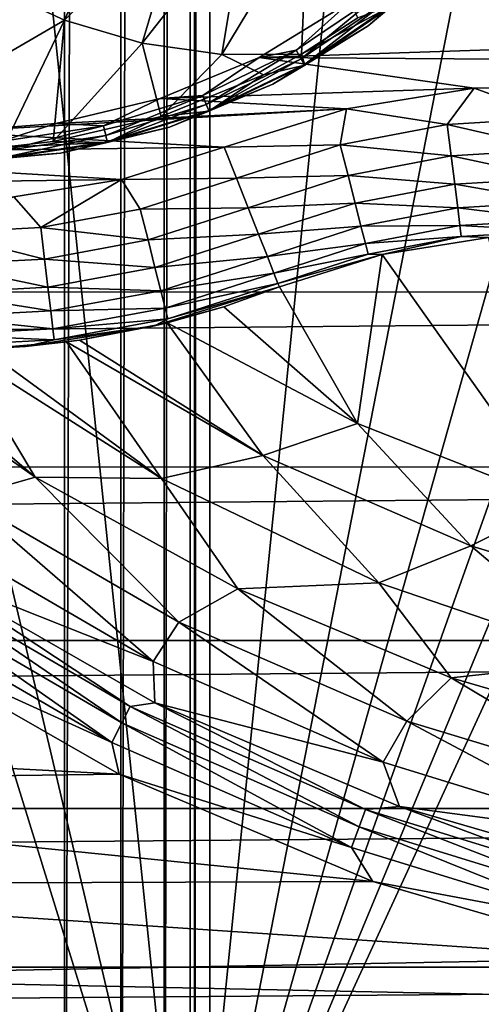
# Model space of a CAD drawing. Header units: metres. Extents: x -205 to 205, y -104 to 104.
# Tile 1027 of 1056: x 36.46 to 39.53, y -59.32 to -52.76. Entities that reach past the tile are written whole.
import ezdxf

# ---------------------------------------------------------------- set-up
doc = ezdxf.new("R2010")
doc.units = ezdxf.units.M
doc.layers.add('solid_01_2-CONSUMER_EHM_BOX_SW0001', color=7, linetype='CONTINUOUS')

msp = doc.modelspace()

# ---------------------------------------------------------------- linework, layer by layer
at = {"layer": 'solid_01_2-CONSUMER_EHM_BOX_SW0001'}
for points in [[(37.725636, -66.17981), (37.7257, 66.262611), (93.554939, 67.880234)], [(37.725636, -66.737389), (93.554939, 67.880234), (93.353928, 67.360405)], [(37.725636, -66.737389), (37.725636, -66.17981), (93.554939, 67.880234)], [(37.725636, -66.737389), (93.353928, 67.360405), (93.252739, 66.82016)], [(37.423435, -67.797455), (93.252739, 66.82016), (93.252739, 66.262589)], [(37.423435, -67.797455), (37.624447, -67.277626), (93.252739, 66.82016)], [(37.624447, -67.277626), (37.725636, -66.737389), (93.252739, 66.82016)], [(93.25267, -66.17984), (37.423435, -67.797455), (93.252739, 66.262589)], [(37.624451, -65.639565), (37.624512, 65.722374), (37.7257, 66.262611)], [(37.725636, -66.17981), (37.624451, -65.639565), (37.7257, 66.262611)], [(37.423439, -65.119743), (37.4235, 65.202545), (37.624512, 65.722374)], [(37.624451, -65.639565), (37.423439, -65.119743), (37.624512, 65.722374)], [(37.133389, -64.652367), (37.13345, 64.735168), (37.4235, 65.202545)], [(37.423439, -65.119743), (37.133389, -64.652367), (37.4235, 65.202545)], [(36.758873, -64.240562), (36.758934, 64.323364), (37.13345, 64.735168)], [(37.133389, -64.652367), (36.758873, -64.240562), (37.13345, 64.735168)], [(36.318722, -63.909256), (36.318783, 63.992058), (36.758934, 64.323364)], [(36.758873, -64.240562), (36.318722, -63.909256), (36.758934, 64.323364)], [(39.780289, -42.463593, 75), (39.041775, -42.73806, 75), (63.596031, -54.576706, 75)], [(39.041775, -42.73806, 75), (38.274673, -42.903759, 75), (63.596031, -54.576706, 75)], [(38.274673, -42.903759, 75), (-63.60397, -54.56757, 75), (63.596031, -54.576706, 75)], [(38.274673, -42.903759, 75), (37.499931, -42.958599, 75), (-63.60397, -54.56757, 75)], [(37.499931, -42.958599, 75), (-37.500069, -42.958565, 75), (-63.60397, -54.56757, 75)], [(37.595528, -61.574837, 72), (43.786026, -46.668743, 72), (44.826401, -45.865761, 72)], [(54.595528, -61.576061, 72), (37.595528, -61.574837, 72), (44.826401, -45.865761, 72)], [(37.595528, -61.574837, 72), (42.657833, -47.341644, 72), (43.786026, -46.668743, 72)], [(36.095982, -55.224731, 66.416206), (36.096569, -47.07473, 63.099998), (37.595528, -61.574837, 69)], [(37.595528, -61.574837, 69), (36.096569, -47.07473, 63.099998), (37.596569, -47.074837, 63.099998)], [(37.595528, -61.574837, 69), (37.596569, -47.074837, 63.099998), (37.595528, -61.574837, 72)], [(37.596462, -48.574837, 69.5), (37.595528, -61.574837, 72), (37.596569, -47.074837, 63.099998)], [(37.595528, -61.574837, 72), (41.456921, -47.875465, 72), (42.657833, -47.341644, 72)], [(37.595528, -61.574837, 72), (40.200916, -48.262257, 72), (41.456921, -47.875465, 72)], [(37.595528, -61.574837, 72), (38.908333, -48.496426, 72), (40.200916, -48.262257, 72)], [(37.595528, -61.574837, 72), (37.596462, -48.574837, 72), (38.908333, -48.496426, 72)], [(37.596462, -48.574837, 69.5), (37.596462, -48.574837, 72), (37.595528, -61.574837, 72)], [(36.759777, -52.764748, 17.757044), (37.159161, -51.853065, 18.128479), (36.268665, -52.538586, 17.911619)], [(36.759777, -52.764748, 17.757044), (37.555401, -51.977768, 18.003763), (37.159161, -51.853065, 18.128479)], [(37.27607, -52.917286, 17.594542), (37.555401, -51.977768, 18.003763), (36.759777, -52.764748, 17.757044)], [(37.27607, -52.917286, 17.594542), (37.964375, -52.043175, 17.87504), (37.555401, -51.977768, 18.003763)], [(37.807552, -52.993259, 17.427259), (37.964375, -52.043175, 17.87504), (37.27607, -52.917286, 17.594542)], [(37.807552, -52.993259, 17.427259), (38.378059, -52.048, 17.744835), (37.964375, -52.043175, 17.87504)], [(37.807552, -52.993259, 17.427259), (38.337067, -52.991604, 17.260666), (38.378059, -52.048, 17.744835)], [(38.378059, -52.048, 17.744835), (38.337067, -52.991604, 17.260666), (38.713131, -52.747765, 17.260666)], [(38.781147, -52.801426, 17.098219), (39.347923, -52.317352, 17.098219), (38.944576, -52.664574, 17.160311)], [(39.347923, -52.317352, 13.7), (39.347923, -52.317352, 17.098219), (38.781147, -52.801426, 17.098219)], [(38.781147, -52.801426, 13.7), (39.347923, -52.317352, 13.7), (38.781147, -52.801426, 17.098219)], [(38.941246, -52.660397, 13.623464), (39.347923, -52.317352, 13.7), (38.781147, -52.801426, 13.7)], [(36.759777, -52.764748, 17.757044), (36.268665, -52.538586, 17.911619), (35.758606, -53.346909, 17.447828)], [(38.873669, -52.575657, 13.515164), (38.302357, -52.965172, 13.515164), (38.663818, -52.639458, 13.5)], [(38.334843, -53.021442, 13.558523), (38.302357, -52.965172, 13.515164), (38.873669, -52.575657, 13.515164)], [(38.334843, -53.021442, 13.558523), (38.873669, -52.575657, 13.515164), (38.914181, -52.626457, 13.558523)], [(38.663818, -52.639458, 13.5), (38.055054, -53.012558, 13.5), (45.737762, -52.75769, 13.5)], [(38.302357, -52.965172, 13.515164), (38.055054, -53.012558, 13.5), (38.663818, -52.639458, 13.5)], [(38.334843, -53.021442, 13.558523), (38.914181, -52.626457, 13.558523), (38.356548, -53.059036, 13.623464)], [(38.914181, -52.626457, 13.558523), (38.941246, -52.660397, 13.623464), (38.356548, -53.059036, 13.623464)], [(38.944576, -52.664574, 17.160311), (38.713131, -52.747765, 17.260666), (38.337067, -52.991604, 17.260666)], [(38.359219, -53.06366, 17.160311), (38.944576, -52.664574, 17.160311), (38.337067, -52.991604, 17.260666)], [(38.356548, -53.059036, 13.623464), (38.941246, -52.660397, 13.623464), (38.781147, -52.801426, 13.7)], [(38.781147, -52.801426, 17.098219), (38.944576, -52.664574, 17.160311), (38.359219, -53.06366, 17.160311)], [(36.759777, -52.764748, 17.757044), (35.758606, -53.346909, 17.447828), (36.352333, -53.611111, 17.260666)], [(36.759777, -52.764748, 17.757044), (36.352333, -53.611111, 17.260666), (36.68454, -53.573166, 17.260666)], [(37.27607, -52.917286, 17.594542), (36.759777, -52.764748, 17.757044), (36.68454, -53.573166, 17.260666)], [(38.055054, -53.012558, 13.5), (46.499226, -53.071823, 13.5), (45.737762, -52.75769, 13.5)], [(38.145622, -53.190876, 17.098219), (38.781147, -52.801426, 17.098219), (38.359219, -53.06366, 17.160311)], [(38.781147, -52.801426, 13.7), (38.781147, -52.801426, 17.098219), (38.145622, -53.190876, 17.098219)], [(38.145622, -53.190876, 13.7), (38.781147, -52.801426, 13.7), (38.145622, -53.190876, 17.098219)], [(38.356548, -53.059036, 13.623464), (38.781147, -52.801426, 13.7), (38.145622, -53.190876, 13.7)], [(37.27607, -52.917286, 17.594542), (36.68454, -53.573166, 17.260666), (37.401585, -53.406387, 17.260666)], [(37.807552, -52.993259, 17.427259), (37.27607, -52.917286, 17.594542), (37.401585, -53.406387, 17.260666)], [(38.302357, -52.965172, 13.515164), (37.679371, -53.265186, 13.515164), (38.055054, -53.012558, 13.5)], [(37.70311, -53.325668, 13.558523), (37.679371, -53.265186, 13.515164), (38.302357, -52.965172, 13.515164)], [(37.70311, -53.325668, 13.558523), (38.302357, -52.965172, 13.515164), (38.334843, -53.021442, 13.558523)], [(38.055054, -53.012558, 13.5), (37.39542, -53.285831, 13.5), (39.486092, -53.216305, 13.5)], [(37.679371, -53.265186, 13.515164), (37.39542, -53.285831, 13.5), (38.055054, -53.012558, 13.5)], [(37.807552, -52.993259, 17.427259), (37.401585, -53.406387, 17.260666), (38.083435, -53.128944, 17.260666)], [(37.70311, -53.325668, 13.558523), (38.334843, -53.021442, 13.558523), (37.718967, -53.366077, 13.623464)], [(38.334843, -53.021442, 13.558523), (38.356548, -53.059036, 13.623464), (37.718967, -53.366077, 13.623464)], [(37.807552, -52.993259, 17.427259), (38.083435, -53.128944, 17.260666), (38.337067, -52.991604, 17.260666)], [(38.055054, -53.012558, 13.5), (39.486092, -53.216305, 13.5), (46.499226, -53.071823, 13.5)], [(38.359219, -53.06366, 17.160311), (38.337067, -52.991604, 17.260666), (38.083435, -53.128944, 17.260666)], [(37.718967, -53.366077, 13.623464), (38.356548, -53.059036, 13.623464), (38.145622, -53.190876, 13.7)], [(38.145622, -53.190876, 17.098219), (38.359219, -53.06366, 17.160311), (37.720921, -53.371048, 17.160311)], [(37.720921, -53.371048, 17.160311), (38.359219, -53.06366, 17.160311), (38.083435, -53.128944, 17.260666)], [(39.486092, -53.216305, 13.5), (40.351715, -53.201225, 13.5), (46.499226, -53.071823, 13.5)], [(37.720921, -53.371048, 17.160311), (38.083435, -53.128944, 17.260666), (37.401585, -53.406387, 17.260666)], [(37.39542, -53.285831, 13.5), (38.636383, -53.354675, 13.5), (39.486092, -53.216305, 13.5)], [(37.457001, -53.476112, 17.098219), (38.145622, -53.190876, 17.098219), (37.720921, -53.371048, 17.160311)], [(38.145622, -53.190876, 13.7), (38.145622, -53.190876, 17.098219), (37.457001, -53.476112, 17.098219)], [(37.457001, -53.476112, 13.7), (38.145622, -53.190876, 13.7), (37.457001, -53.476112, 17.098219)], [(37.718967, -53.366077, 13.623464), (38.145622, -53.190876, 13.7), (37.457001, -53.476112, 13.7)], [(39.307537, -53.458954, 13.47499), (39.486092, -53.216305, 13.5), (38.636383, -53.354675, 13.5)], [(39.307537, -53.458954, 13.47499), (40.031704, -53.414337, 13.475021), (39.486092, -53.216305, 13.5)], [(40.031704, -53.414337, 13.475021), (40.351715, -53.201225, 13.5), (39.486092, -53.216305, 13.5)], [(37.39542, -53.285831, 13.5), (36.701153, -53.452545, 13.5), (38.636383, -53.354675, 13.5)], [(37.018631, -53.468998, 13.515164), (36.701153, -53.452545, 13.5), (37.39542, -53.285831, 13.5)], [(37.679371, -53.265186, 13.515164), (37.018631, -53.468998, 13.515164), (37.39542, -53.285831, 13.5)], [(37.033089, -53.532341, 13.558523), (37.018631, -53.468998, 13.515164), (37.679371, -53.265186, 13.515164)], [(37.033089, -53.532341, 13.558523), (37.679371, -53.265186, 13.515164), (37.70311, -53.325668, 13.558523)], [(35.989357, -53.508598, 13.5), (37.82262, -53.61031, 13.5), (38.636383, -53.354675, 13.5)], [(36.701153, -53.452545, 13.5), (35.989357, -53.508598, 13.5), (38.636383, -53.354675, 13.5)], [(37.033089, -53.532341, 13.558523), (37.70311, -53.325668, 13.558523), (37.042747, -53.574665, 13.623464)], [(37.70311, -53.325668, 13.558523), (37.718967, -53.366077, 13.623464), (37.042747, -53.574665, 13.623464)], [(37.042747, -53.574665, 13.623464), (37.718967, -53.366077, 13.623464), (37.457001, -53.476112, 13.7)], [(37.457001, -53.476112, 17.098219), (37.720921, -53.371048, 17.160311), (37.043938, -53.579872, 17.160311)], [(37.043938, -53.579872, 17.160311), (37.720921, -53.371048, 17.160311), (37.401585, -53.406387, 17.260666)], [(38.594685, -53.593975, 13.474959), (38.636383, -53.354675, 13.5), (37.82262, -53.61031, 13.5)], [(38.594685, -53.593975, 13.474959), (39.307537, -53.458954, 13.47499), (38.636383, -53.354675, 13.5)], [(37.043938, -53.579872, 17.160311), (37.401585, -53.406387, 17.260666), (36.68454, -53.573166, 17.260666)], [(40.031391, -53.625935, 13.401054), (40.031704, -53.414337, 13.475021), (39.307537, -53.458954, 13.47499)], [(35.989357, -53.508598, 13.5), (34.272198, -53.654556, 13.5), (37.82262, -53.61031, 13.5)], [(36.334892, -53.572052, 13.515164), (35.989357, -53.508598, 13.5), (36.701153, -53.452545, 13.5)], [(37.018631, -53.468998, 13.515164), (36.334892, -53.572052, 13.515164), (36.701153, -53.452545, 13.5)], [(36.339748, -53.636845, 13.558523), (36.334892, -53.572052, 13.515164), (37.018631, -53.468998, 13.515164)], [(36.339748, -53.636845, 13.558523), (37.018631, -53.468998, 13.515164), (37.033089, -53.532341, 13.558523)], [(36.732235, -53.650116, 17.098219), (37.457001, -53.476112, 17.098219), (37.043938, -53.579872, 17.160311)], [(37.457001, -53.476112, 13.7), (37.457001, -53.476112, 17.098219), (36.732235, -53.650116, 17.098219)], [(36.732235, -53.650116, 13.7), (37.457001, -53.476112, 13.7), (36.732235, -53.650116, 17.098219)], [(37.042747, -53.574665, 13.623464), (37.457001, -53.476112, 13.7), (36.732235, -53.650116, 13.7)], [(39.33374, -53.668911, 13.400993), (39.307537, -53.458954, 13.47499), (38.594685, -53.593975, 13.474959)], [(39.33374, -53.668911, 13.400993), (40.031391, -53.625935, 13.401054), (39.307537, -53.458954, 13.47499)], [(36.339748, -53.636845, 13.558523), (37.033089, -53.532341, 13.558523), (36.342991, -53.680134, 13.623464)], [(37.033089, -53.532341, 13.558523), (37.042747, -53.574665, 13.623464), (36.342991, -53.680134, 13.623464)], [(37.043938, -53.579872, 17.160311), (36.68454, -53.573166, 17.260666), (36.352333, -53.611111, 17.260666)], [(34.272198, -53.654556, 13.5), (37.138, -53.824825, 13.5), (37.82262, -53.61031, 13.5)], [(36.342991, -53.680134, 13.623464), (37.042747, -53.574665, 13.623464), (36.732235, -53.650116, 13.7)], [(36.732235, -53.650116, 17.098219), (37.043938, -53.579872, 17.160311), (36.343391, -53.685459, 17.160311)], [(36.343391, -53.685459, 17.160311), (37.043938, -53.579872, 17.160311), (36.352333, -53.611111, 17.260666)], [(37.904392, -53.817261, 13.474928), (37.82262, -53.61031, 13.5), (37.138, -53.824825, 13.5)], [(37.904392, -53.817261, 13.474928), (38.594685, -53.593975, 13.474959), (37.82262, -53.61031, 13.5)], [(38.646996, -53.798981, 13.400932), (38.594685, -53.593975, 13.474959), (37.904392, -53.817261, 13.474928)], [(38.646996, -53.798981, 13.400932), (39.33374, -53.668911, 13.400993), (38.594685, -53.593975, 13.474959)], [(40.031109, -53.815739, 13.281814), (40.031391, -53.625935, 13.401054), (39.33374, -53.668911, 13.400993)], [(34.272198, -53.654556, 13.5), (34.971481, -53.853935, 13.5), (37.138, -53.824825, 13.5)], [(35.989174, -53.708599, 17.098219), (36.732235, -53.650116, 17.098219), (36.343391, -53.685459, 17.160311)], [(36.732235, -53.650116, 13.7), (36.732235, -53.650116, 17.098219), (35.989174, -53.708599, 17.098219)], [(35.989174, -53.708599, 13.7), (36.732235, -53.650116, 13.7), (35.989174, -53.708599, 17.098219)], [(36.342991, -53.680134, 13.623464), (36.732235, -53.650116, 13.7), (35.989174, -53.708599, 13.7)], [(39.357246, -53.857239, 13.281727), (39.33374, -53.668911, 13.400993), (38.646996, -53.798981, 13.400932)], [(39.357246, -53.857239, 13.281727), (40.031109, -53.815739, 13.281814), (39.33374, -53.668911, 13.400993)], [(34.971481, -53.853935, 13.5), (36.421165, -53.939899, 13.5), (37.138, -53.824825, 13.5)], [(36.60146, -54.1451, 13.474928), (37.138, -53.824825, 13.5), (36.421165, -53.939899, 13.5)], [(37.263512, -54.023254, 13.474928), (37.138, -53.824825, 13.5), (36.60146, -54.1451, 13.474928)], [(37.263512, -54.023254, 13.474928), (37.904392, -53.817261, 13.474928), (37.138, -53.824825, 13.5)], [(37.263512, -54.023254, 13.474928), (37.981979, -54.014088, 13.400871), (37.904392, -53.817261, 13.474928)], [(38.646996, -53.798981, 13.400932), (37.904392, -53.817261, 13.474928), (37.981979, -54.014088, 13.400871)], [(38.693913, -53.982861, 13.281639), (38.646996, -53.798981, 13.400932), (37.981979, -54.014088, 13.400871)], [(38.693913, -53.982861, 13.281639), (39.357246, -53.857239, 13.281727), (38.646996, -53.798981, 13.400932)], [(40.030872, -53.974216, 13.123292), (40.031109, -53.815739, 13.281814), (39.357246, -53.857239, 13.281727)], [(39.376873, -54.014473, 13.123182), (39.357246, -53.857239, 13.281727), (38.693913, -53.982861, 13.281639)], [(39.376873, -54.014473, 13.123182), (40.030872, -53.974216, 13.123292), (39.357246, -53.857239, 13.281727)], [(36.60146, -54.1451, 13.474928), (36.421165, -53.939899, 13.5), (35.929234, -54.180775, 13.474928)], [(37.263512, -54.023254, 13.474928), (36.60146, -54.1451, 13.474928), (37.315136, -54.228424, 13.400871)], [(37.263512, -54.023254, 13.474928), (37.315136, -54.228424, 13.400871), (37.981979, -54.014088, 13.400871)], [(37.315136, -54.228424, 13.400871), (38.051567, -54.19062, 13.281551), (37.981979, -54.014088, 13.400871)], [(38.693913, -53.982861, 13.281639), (37.981979, -54.014088, 13.400871), (38.051567, -54.19062, 13.281551)], [(38.733086, -54.136375, 13.123073), (38.693913, -53.982861, 13.281639), (38.051567, -54.19062, 13.281551)], [(38.733086, -54.136375, 13.123073), (39.376873, -54.014473, 13.123182), (38.693913, -53.982861, 13.281639)], [(39.391632, -54.132717, 12.933328), (39.376873, -54.014473, 13.123182), (38.733086, -54.136375, 13.123073)], [(40.030697, -54.093403, 12.933455), (40.030872, -53.974216, 13.123292), (39.376873, -54.014473, 13.123182)], [(39.391632, -54.132717, 12.933328), (40.030697, -54.093403, 12.933455), (39.376873, -54.014473, 13.123182)], [(39.391632, -54.132717, 12.933328), (40.030586, -54.167309, 12.721837), (40.030697, -54.093403, 12.933455)], [(36.60146, -54.1451, 13.474928), (35.929234, -54.180775, 13.474928), (36.626266, -54.355206, 13.400871)], [(36.60146, -54.1451, 13.474928), (36.626266, -54.355206, 13.400871), (37.315136, -54.228424, 13.400871)], [(38.733086, -54.136375, 13.123073), (38.051567, -54.19062, 13.281551), (38.109661, -54.337994, 13.122963)], [(38.762539, -54.251808, 12.933201), (38.733086, -54.136375, 13.123073), (38.109661, -54.337994, 13.122963)], [(38.762539, -54.251808, 12.933201), (39.391632, -54.132717, 12.933328), (38.733086, -54.136375, 13.123073)], [(38.762539, -54.251808, 12.933201), (39.400784, -54.206024, 12.721701), (39.391632, -54.132717, 12.933328)], [(39.391632, -54.132717, 12.933328), (39.400784, -54.206024, 12.721701), (40.030586, -54.167309, 12.721837)], [(35.929234, -54.180775, 13.474928), (35.926807, -54.392326, 13.400871), (36.626266, -54.355206, 13.400871)], [(37.315136, -54.228424, 13.400871), (36.626266, -54.355206, 13.400871), (37.361439, -54.412445, 13.281551)], [(37.315136, -54.228424, 13.400871), (37.361439, -54.412445, 13.281551), (38.051567, -54.19062, 13.281551)], [(37.361439, -54.412445, 13.281551), (38.109661, -54.337994, 13.122963), (38.051567, -54.19062, 13.281551)], [(38.762539, -54.251808, 12.933201), (38.780796, -54.323364, 12.721563), (39.400784, -54.206024, 12.721701)], [(39.400784, -54.206024, 12.721701), (38.780796, -54.323364, 12.721563), (38.874104, -54.326038, 12.5)], [(39.400784, -54.206024, 12.721701), (38.874104, -54.326038, 12.5), (39.582352, -54.211689, 12.5)], [(38.874104, -54.326038, 3.5), (40.042065, -55.974415, 3.5), (39.582352, -54.211689, 3.5)], [(39.582352, -54.211689, 3.5), (39.582352, -54.211689, 12.5), (38.874104, -54.326038, 12.5)], [(38.874104, -54.326038, 3.5), (39.582352, -54.211689, 3.5), (38.874104, -54.326038, 12.5)], [(40.030586, -54.167309, 12.721837), (39.400784, -54.206024, 12.721701), (39.582352, -54.211689, 12.5)], [(38.762539, -54.251808, 12.933201), (38.109661, -54.337994, 13.122963), (38.153339, -54.448803, 12.933075)], [(38.762539, -54.251808, 12.933201), (38.153339, -54.448803, 12.933075), (38.780796, -54.323364, 12.721563)], [(36.626266, -54.355206, 13.400871), (35.926807, -54.392326, 13.400871), (36.648514, -54.543652, 13.281551)], [(36.626266, -54.355206, 13.400871), (36.648514, -54.543652, 13.281551), (37.361439, -54.412445, 13.281551)], [(37.361439, -54.412445, 13.281551), (37.400093, -54.566067, 13.122963), (38.109661, -54.337994, 13.122963)], [(37.400093, -54.566067, 13.122963), (38.153339, -54.448803, 12.933075), (38.109661, -54.337994, 13.122963)], [(38.153339, -54.448803, 12.933075), (38.180412, -54.517479, 12.721427), (38.780796, -54.323364, 12.721563)], [(38.780796, -54.323364, 12.721563), (38.180412, -54.517479, 12.721427), (38.874104, -54.326038, 12.5)], [(38.180412, -54.517479, 12.721427), (38.189514, -54.540573, 12.5), (38.874104, -54.326038, 12.5)], [(38.874104, -54.326038, 3.5), (38.189514, -54.540573, 3.5), (38.708824, -55.451096, 3.5)], [(38.874104, -54.326038, 3.5), (38.189514, -54.540573, 12.5), (38.189514, -54.540573, 3.5)], [(38.874104, -54.326038, 3.5), (38.874104, -54.326038, 12.5), (38.189514, -54.540573, 12.5)], [(38.874104, -54.326038, 3.5), (38.708824, -55.451096, 3.5), (40.042065, -55.974415, 3.5)], [(35.926807, -54.392326, 13.400871), (35.924629, -54.582069, 13.281551), (36.648514, -54.543652, 13.281551)], [(37.361439, -54.412445, 13.281551), (36.648514, -54.543652, 13.281551), (37.400093, -54.566067, 13.122963)], [(37.400093, -54.566067, 13.122963), (37.429157, -54.681572, 12.933075), (38.153339, -54.448803, 12.933075)], [(37.429157, -54.681572, 12.933075), (38.180412, -54.517479, 12.721427), (38.153339, -54.448803, 12.933075)], [(36.648514, -54.543652, 13.281551), (35.924629, -54.582069, 13.281551), (36.667084, -54.70097, 13.122963)], [(36.648514, -54.543652, 13.281551), (36.667084, -54.70097, 13.122963), (37.400093, -54.566067, 13.122963)], [(37.359222, -54.800083, 12.5), (38.189514, -54.540573, 3.5), (38.189514, -54.540573, 12.5)], [(37.819916, -54.67247, 3.5), (38.189514, -54.540573, 3.5), (37.359222, -54.800083, 12.5)], [(37.359222, -54.800083, 12.5), (38.189514, -54.540573, 12.5), (37.44717, -54.753159, 12.721427)], [(37.429157, -54.681572, 12.933075), (37.44717, -54.753159, 12.721427), (38.180412, -54.517479, 12.721427)], [(37.44717, -54.753159, 12.721427), (38.189514, -54.540573, 12.5), (38.180412, -54.517479, 12.721427)], [(37.819916, -54.67247, 3.5), (38.708824, -55.451096, 3.5), (38.189514, -54.540573, 3.5)], [(-63.60397, -54.56757, 75), (-63.528271, -55.733059, 75), (63.596031, -54.576706, 75)], [(-63.528271, -55.733059, 75), (63.520164, -55.74218, 75), (63.596031, -54.576706, 75)], [(35.924629, -54.582069, 13.281551), (35.922813, -54.740467, 13.122963), (36.667084, -54.70097, 13.122963)], [(37.400093, -54.566067, 13.122963), (36.667084, -54.70097, 13.122963), (37.429157, -54.681572, 12.933075)], [(36.667084, -54.70097, 13.122963), (36.681049, -54.819256, 12.933075), (37.429157, -54.681572, 12.933075)], [(37.429157, -54.681572, 12.933075), (36.681049, -54.819256, 12.933075), (37.44717, -54.753159, 12.721427)], [(37.819916, -54.67247, 3.5), (37.359222, -54.800083, 12.5), (37.44252, -54.779915, 3.5)], [(37.819916, -54.67247, 3.5), (37.44252, -54.779915, 3.5), (38.708824, -55.451096, 3.5)], [(35.922813, -54.740467, 13.122963), (35.921444, -54.859566, 12.933075), (36.681049, -54.819256, 12.933075)], [(36.667084, -54.70097, 13.122963), (35.922813, -54.740467, 13.122963), (36.681049, -54.819256, 12.933075)], [(36.681049, -54.819256, 12.933075), (36.689705, -54.892567, 12.721427), (37.44717, -54.753159, 12.721427)], [(37.359222, -54.800083, 12.5), (37.44717, -54.753159, 12.721427), (36.689705, -54.892567, 12.721427)], [(36.681049, -54.819256, 12.933075), (35.921444, -54.859566, 12.933075), (36.689705, -54.892567, 12.721427)], [(36.500134, -54.936802, 12.5), (36.859062, -54.895203, 3.466474), (37.359222, -54.800083, 12.5)], [(36.500134, -54.936802, 12.5), (37.359222, -54.800083, 12.5), (36.689705, -54.892567, 12.721427)], [(37.44252, -54.779915, 3.5), (36.859062, -54.895203, 3.466474), (38.078693, -55.66386, 3.45631)], [(37.359222, -54.800083, 12.5), (36.859062, -54.895203, 3.466474), (37.44252, -54.779915, 3.5)], [(38.708824, -55.451096, 3.5), (37.44252, -54.779915, 3.5), (38.078693, -55.66386, 3.45631)], [(35.921444, -54.859566, 12.933075), (35.920597, -54.93338, 12.721427), (36.689705, -54.892567, 12.721427)], [(36.08865, -55.943653, 2.826262), (36.563931, -55.807259, 3.113388), (35.307575, -54.919758, 3.113578)], [(35.547688, -54.942333, 3.190249), (35.307575, -54.919758, 3.113578), (36.563931, -55.807259, 3.113388)], [(36.052807, -54.95826, 3.326003), (35.547688, -54.942333, 3.190249), (36.563931, -55.807259, 3.113388)], [(35.630302, -54.947857, 12.5), (36.500134, -54.936802, 12.5), (35.920597, -54.93338, 12.721427)], [(35.630302, -54.947857, 12.5), (36.222809, -54.954048, 3.363718), (36.500134, -54.936802, 12.5)], [(36.500134, -54.936802, 12.5), (36.689705, -54.892567, 12.721427), (35.920597, -54.93338, 12.721427)], [(36.773235, -54.907146, 3.456348), (36.222809, -54.954048, 3.363718), (37.405293, -55.81768, 3.325905)], [(36.500134, -54.936802, 12.5), (36.222809, -54.954048, 3.363718), (36.773235, -54.907146, 3.456348)], [(36.500134, -54.936802, 12.5), (36.773235, -54.907146, 3.456348), (36.859062, -54.895203, 3.466474)], [(36.859062, -54.895203, 3.466474), (36.773235, -54.907146, 3.456348), (38.078693, -55.66386, 3.45631)], [(38.078693, -55.66386, 3.45631), (36.773235, -54.907146, 3.456348), (37.405293, -55.81768, 3.325905)], [(36.222809, -54.954048, 3.363718), (36.052807, -54.95826, 3.326003), (37.405293, -55.81768, 3.325905)], [(37.405293, -55.81768, 3.325905), (36.052807, -54.95826, 3.326003), (36.563931, -55.807259, 3.113388)], [(36.095982, -55.224731, 66.416206), (37.595528, -61.574837, 69), (36.095875, -56.724731, 67.02655)], [(38.708824, -55.451096, 3.5), (38.078693, -55.66386, 3.45631), (39.464737, -56.266174, 3.45631)], [(40.042065, -55.974415, 3.5), (38.708824, -55.451096, 3.5), (39.464737, -56.266174, 3.45631)], [(38.078693, -55.66386, 3.45631), (37.405293, -55.81768, 3.325905), (38.852539, -56.512493, 3.325905)], [(39.464737, -56.266174, 3.45631), (38.078693, -55.66386, 3.45631), (38.852539, -56.512493, 3.325905)], [(-63.528271, -55.733059, 75), (-63.299843, -56.888084, 75), (63.520164, -55.74218, 75)], [(-63.299843, -56.888084, 75), (63.291569, -56.897175, 75), (63.520164, -55.74218, 75)], [(36.08865, -55.943653, 2.826262), (37.520161, -56.773106, 2.826262), (36.563931, -55.807259, 3.113388)], [(37.520161, -56.773106, 2.826262), (37.912277, -56.552101, 3.113388), (36.563931, -55.807259, 3.113388)], [(37.405293, -55.81768, 3.325905), (36.563931, -55.807259, 3.113388), (37.912277, -56.552101, 3.113388)], [(38.852539, -56.512493, 3.325905), (37.405293, -55.81768, 3.325905), (37.912277, -56.552101, 3.113388)], [(35.902519, -56.194016, 2.474663), (37.348366, -57.035259, 2.474663), (36.08865, -55.943653, 2.826262)], [(37.348366, -57.035259, 2.474663), (37.520161, -56.773106, 2.826262), (36.08865, -55.943653, 2.826262)], [(40.042065, -55.974415, 3.5), (39.464737, -56.266174, 3.45631), (40.910877, -56.705009, 3.45631)], [(35.902519, -56.194016, 2.474663), (35.82703, -56.431637, 2.071429), (37.348366, -57.035259, 2.474663)], [(39.464737, -56.266174, 3.45631), (38.852539, -56.512493, 3.325905), (40.371742, -57.031452, 3.325905)], [(40.910877, -56.705009, 3.45631), (39.464737, -56.266174, 3.45631), (40.371742, -57.031452, 3.325905)], [(35.82703, -56.431637, 2.071429), (35.717644, -56.473736, 1.911131), (37.196548, -57.334213, 1.911131)], [(37.361305, -57.310326, 2.071429), (35.82703, -56.431637, 2.071429), (37.196548, -57.334213, 1.911131)], [(37.348366, -57.035259, 2.474663), (35.82703, -56.431637, 2.071429), (37.361305, -57.310326, 2.071429)], [(35.717644, -56.473736, 1.911131), (35.64954, -56.576786, 1.771182), (37.140617, -57.444347, 1.771182)], [(37.196548, -57.334213, 1.911131), (35.717644, -56.473736, 1.911131), (37.140617, -57.444347, 1.771182)], [(38.852539, -56.512493, 3.325905), (37.912277, -56.552101, 3.113388), (39.334373, -57.144112, 3.113388)], [(40.371742, -57.031452, 3.325905), (38.852539, -56.512493, 3.325905), (39.334373, -57.144112, 3.113388)], [(35.64954, -56.576786, 1.771182), (35.568279, -56.699738, 1.656628), (37.073887, -57.575752, 1.656628)], [(37.140617, -57.444347, 1.771182), (35.64954, -56.576786, 1.771182), (37.073887, -57.575752, 1.656628)], [(37.520161, -56.773106, 2.826262), (39.037601, -57.432339, 2.826262), (37.912277, -56.552101, 3.113388)], [(39.037601, -57.432339, 2.826262), (39.334373, -57.144112, 3.113388), (37.912277, -56.552101, 3.113388)], [(35.545765, -56.881969, 1.571667), (37.073887, -57.575752, 1.656628), (35.568279, -56.699738, 1.656628)], [(36.095875, -56.724731, 67.02655), (37.595528, -61.574837, 69), (36.095528, -61.57473, 69)], [(37.348366, -57.035259, 2.474663), (38.880604, -57.706394, 2.474663), (37.520161, -56.773106, 2.826262)], [(38.880604, -57.706394, 2.474663), (39.037601, -57.432339, 2.826262), (37.520161, -56.773106, 2.826262)], [(-63.299843, -56.888084, 75), (-62.921368, -58.006367, 75), (63.291569, -56.897175, 75)], [(-62.921368, -58.006367, 75), (62.912937, -58.0154, 75), (63.291569, -56.897175, 75)], [(31.936348, -57.515217, 1.571667), (37.123909, -57.786125, 1.571667), (35.545765, -56.881969, 1.571667)], [(35.545765, -56.881969, 1.571667), (37.123909, -57.786125, 1.571667), (37.073887, -57.575752, 1.656628)], [(37.348366, -57.035259, 2.474663), (37.361305, -57.310326, 2.071429), (38.880604, -57.706394, 2.474663)], [(40.371742, -57.031452, 3.325905), (39.334373, -57.144112, 3.113388), (40.812958, -57.576107, 3.113388)], [(39.037601, -57.432339, 2.826262), (40.620815, -57.91259, 2.826262), (39.334373, -57.144112, 3.113388)], [(40.620815, -57.91259, 2.826262), (40.812958, -57.576107, 3.113388), (39.334373, -57.144112, 3.113388)], [(37.361305, -57.310326, 2.071429), (37.196548, -57.334213, 1.911131), (38.763813, -58.020691, 1.911131)], [(38.988827, -58.001167, 2.071429), (37.361305, -57.310326, 2.071429), (38.763813, -58.020691, 1.911131)], [(38.880604, -57.706394, 2.474663), (37.361305, -57.310326, 2.071429), (38.988827, -58.001167, 2.071429)], [(37.196548, -57.334213, 1.911131), (37.140617, -57.444347, 1.771182), (38.720787, -58.136475, 1.771182)], [(38.763813, -58.020691, 1.911131), (37.196548, -57.334213, 1.911131), (38.720787, -58.136475, 1.771182)], [(38.880604, -57.706394, 2.474663), (40.479294, -58.198685, 2.474663), (39.037601, -57.432339, 2.826262)], [(40.479294, -58.198685, 2.474663), (40.620815, -57.91259, 2.826262), (39.037601, -57.432339, 2.826262)], [(37.140617, -57.444347, 1.771182), (37.073887, -57.575752, 1.656628), (38.669453, -58.274624, 1.656628)], [(38.720787, -58.136475, 1.771182), (37.140617, -57.444347, 1.771182), (38.669453, -58.274624, 1.656628)], [(32.333897, -57.848797, 1.571667), (37.123909, -57.786125, 1.571667), (31.936348, -57.515217, 1.571667)], [(37.123909, -57.786125, 1.571667), (38.669453, -58.274624, 1.656628), (37.073887, -57.575752, 1.656628)], [(38.880604, -57.706394, 2.474663), (38.988827, -58.001167, 2.071429), (40.479294, -58.198685, 2.474663)], [(32.333897, -57.848797, 1.571667), (38.811623, -58.501526, 1.571667), (37.123909, -57.786125, 1.571667)], [(37.123909, -57.786125, 1.571667), (38.811623, -58.501526, 1.571667), (38.669453, -58.274624, 1.656628)], [(33.193417, -58.520763, 1.571667), (38.811623, -58.501526, 1.571667), (32.333897, -57.848797, 1.571667)], [(-62.921368, -58.006367, 75), (-62.400558, -59.064125, 75), (62.912937, -58.0154, 75)], [(-62.400558, -59.064125, 75), (62.391975, -59.073086, 75), (62.912937, -58.0154, 75)], [(38.763813, -58.020691, 1.911131), (38.720787, -58.136475, 1.771182), (40.369492, -58.644169, 1.771182)], [(38.988827, -58.001167, 2.071429), (38.763813, -58.020691, 1.911131), (40.399052, -58.524239, 1.911131)], [(40.399052, -58.524239, 1.911131), (38.763813, -58.020691, 1.911131), (40.369492, -58.644169, 1.771182)], [(40.686695, -58.494446, 2.071429), (38.988827, -58.001167, 2.071429), (40.399052, -58.524239, 1.911131)], [(40.479294, -58.198685, 2.474663), (38.988827, -58.001167, 2.071429), (40.686695, -58.494446, 2.071429)], [(38.720787, -58.136475, 1.771182), (38.669453, -58.274624, 1.656628), (40.334221, -58.787266, 1.656628)], [(40.369492, -58.644169, 1.771182), (38.720787, -58.136475, 1.771182), (40.334221, -58.787266, 1.656628)], [(38.811623, -58.501526, 1.571667), (40.334221, -58.787266, 1.656628), (38.669453, -58.274624, 1.656628)], [(33.193417, -58.520763, 1.571667), (40.567059, -59.012489, 1.571667), (38.811623, -58.501526, 1.571667)], [(34.075726, -59.13512, 1.571667), (40.567059, -59.012489, 1.571667), (33.193417, -58.520763, 1.571667)], [(38.811623, -58.501526, 1.571667), (40.567059, -59.012489, 1.571667), (40.334221, -58.787266, 1.656628)], [(34.075726, -59.13512, 1.571667), (42.377007, -59.311321, 1.571667), (40.567059, -59.012489, 1.571667)], [(-62.400558, -59.064125, 75), (-61.746052, -60.04459, 75), (62.391975, -59.073086, 75)], [(-61.746052, -60.04459, 75), (61.737328, -60.053455, 75), (62.391975, -59.073086, 75)], [(34.980827, -59.691872, 1.571667), (42.377007, -59.311321, 1.571667), (34.075726, -59.13512, 1.571667)], [(34.980827, -59.691872, 1.571667), (44.202248, -59.394993, 1.571667), (42.377007, -59.311321, 1.571667)]]:
    msp.add_3dface(points, dxfattribs=at)

doc.saveas('drawing.dxf')
